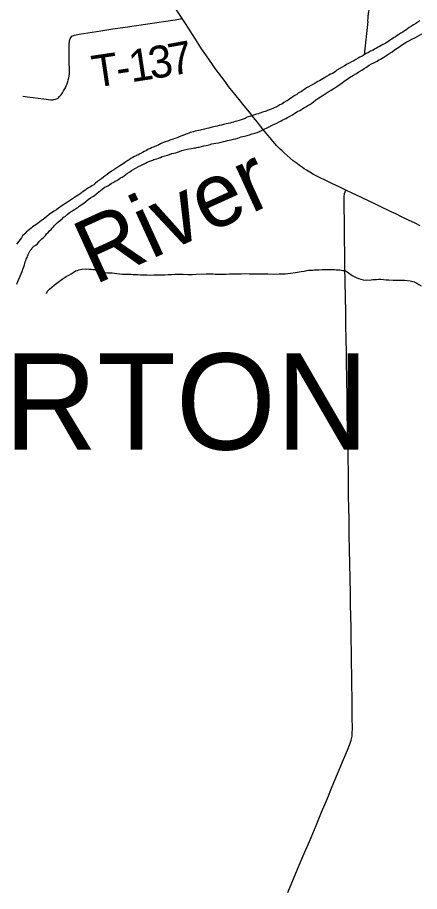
# Model space of a CAD drawing. Extents: x 103424 to 286016, y 38711 to 110967.
# Drawn here: x 161305 to 165088, y 49697 to 57927 of the extents above; entities that cross this region are included whole.
import ezdxf

# ---------------------------------------------------------------- set-up
doc = ezdxf.new("R2010")
doc.units = 0
for name, color, linetype in [('GM_X_Major_River', 7, 'Continuous'), ('GM_X_Major_River_Text', 7, 'Continuous'), ('GM_X_Minor_River', 7, 'Continuous'), ('GM_X_State_Route', 7, 'Continuous'), ('GM_X_Township_Road', 7, 'Continuous'), ('GM_X_Township_Road_Text', 7, 'Continuous'), ('GM_X_Township_Text', 7, 'Continuous')]:
    doc.layers.add(name, color=color, linetype=linetype)

msp = doc.modelspace()

# ---------------------------------------------------------------- linework, layer by layer
at = {"layer": 'GM_X_Major_River'}
for points in [[(165089.6, 57894.9), (165071.7, 57882.4), (165051.7, 57871.8), (165031.8, 57859.3), (165011.9, 57844.7), (164989.9, 57832.1), (164976, 57819.7), (164960.1, 57809.3), (164946.1, 57800.9), (164930.1, 57790.4), (164912.2, 57780), (164894.3, 57767.5), (164876.3, 57757), (164860.4, 57744.5), (164842.4, 57734), (164828.5, 57723.6), (164814.5, 57715.3), (164798.6, 57702.8), (164784.7, 57694.4), (164770.7, 57686), (164756.7, 57679.7), (164742.7, 57671.3), (164726.7, 57662.9), (164712.7, 57654.5), (164698.7, 57648.1), (164682.7, 57639.7), (164664.8, 57629.2), (164650.8, 57620.8), (164626.8, 57610.2), (164606.8, 57597.7), (164586.8, 57587.2), (164566.9, 57576.6), (164546.9, 57564.1), (164526.9, 57553.5), (164509, 57543.1), (164489, 57530.5), (164469, 57520), (164449, 57509.5), (164427.1, 57496.9), (164407.1, 57486.3), (164381.1, 57471.6), (164361.2, 57459.1), (164311.3, 57429.7), (164297.3, 57419.4), (164283.4, 57409), (164269.5, 57400.6), (164251.4, 57392.1), (164233.4, 57383.6), (164213.5, 57371.1), (164193.5, 57358.6), (164177.6, 57348.1), (164161.6, 57339.7)], [(163015, 56707.1), (163035, 56713.6), (163057.2, 56718.1), (163081.3, 56722.7), (163107.5, 56729.3), (163133.6, 56735.9), (163169.8, 56742.7), (163196, 56747.4), (163220.1, 56753.9), (163242.3, 56758.5), (163262.4, 56762.9), (163280.5, 56767.4), (163296.5, 56771.7), (163316.7, 56776.2), (163336.8, 56780.7), (163354.9, 56785.1), (163377, 56791.7), (163411.1, 56802.5), (163441.3, 56809.2), (163465.4, 56815.8), (163489.5, 56822.4), (163513.6, 56831), (163539.7, 56837.6), (163559.8, 56844.1), (163581.8, 56854.7), (163605.8, 56865.3), (163671.8, 56899), (163701.8, 56911.8), (163723.8, 56922.3), (163745.8, 56932.9), (163765.8, 56945.5), (163785.8, 56954), (163801.8, 56962.4), (163815.8, 56968.8), (163829.8, 56975.1), (163845.8, 56985.6), (163863.7, 56996), (163885.7, 57008.6), (163915.6, 57027.5), (163939.6, 57042.1), (163961.6, 57052.7), (163979.5, 57063.2), (163999.5, 57075.7), (164017.4, 57086.2), (164037.4, 57098.7), (164055.4, 57109.2), (164073.3, 57119.7), (164091.2, 57134.2), (164113.1, 57150.9), (164138.9, 57171.6), (164172.9, 57188.5), (164200.8, 57207.3), (164228.7, 57226.1), (164256.6, 57242.8), (164282.6, 57259.5), (164308.5, 57276.2), (164332.4, 57292.9), (164356.3, 57309.6), (164380.2, 57326.2), (164404.1, 57342.9), (164430, 57361.7), (164465.8, 57384.6), (164493.8, 57399.4), (164517.7, 57416.1), (164543.7, 57430.8), (164565.6, 57447.4), (164589.6, 57460), (164613.4, 57476.7), (164637.4, 57489.3), (164657.4, 57499.8), (164675.4, 57508.3), (164689.4, 57514.7), (164701.3, 57525), (164719.4, 57533.5), (164735.3, 57543.9), (164751.3, 57554.4), (164807.1, 57589.9), (164829, 57604.5), (164852.9, 57621.2), (164876.8, 57637.9), (164902.7, 57654.6), (164928.6, 57671.3), (164962.5, 57694.2), (164992.5, 57711), (165020.5, 57725.8), (165044.5, 57736.4), (165066.4, 57749), (165086.4, 57761.5), (165108.4, 57772.1)], [(164161.6, 57339.7), (164145.6, 57331.3), (164131.7, 57322.9), (164115.7, 57314.5), (164101.7, 57306.1), (164083.7, 57297.6), (164063.7, 57287.1), (164043.8, 57274.5), (164025.8, 57264.1), (164009.8, 57253.6), (163989.9, 57241.1), (163976, 57230.7), (163960, 57222.3), (163946, 57213.9), (163932.1, 57203.5), (163916.1, 57193), (163900.2, 57182.6), (163884.2, 57172.1), (163868.3, 57161.7), (163850.4, 57149.2), (163834.4, 57138.8), (163810.4, 57126.1), (163792.6, 57111.6), (163774.5, 57103.1), (163754.6, 57092.6), (163736.6, 57084.1), (163720.6, 57075.7), (163706.6, 57069.4), (163690.5, 57065), (163672.4, 57058.5), (163656.4, 57050.1), (163644.4, 57045.8), (163634.4, 57041.5), (163622.4, 57037.2), (163610.3, 57035), (163594.2, 57030.6), (163584.2, 57026.3), (163568.1, 57019.9), (163558.1, 57017.7), (163544, 57013.3), (163491.9, 56996.1), (163465.8, 56987.4), (163447.8, 56976.9), (163429.8, 56970.5), (163409.7, 56964), (163389.6, 56957.5), (163369.5, 56951), (163353.5, 56946.6), (163337.4, 56942.2), (163321.3, 56937.8), (163305.2, 56933.5), (163287.1, 56929), (163269, 56924.6), (163242.9, 56918), (163224.8, 56913.5), (163202.7, 56909), (163184.6, 56904.6), (163166.5, 56900.2), (163150.4, 56897.8), (163136.3, 56893.5), (163126.2, 56891.2), (163116.2, 56887), (163104.2, 56884.7), (163088, 56882.3), (163065.9, 56875.8), (163051.9, 56871.4), (163037.8, 56869.1), (163025.8, 56864.8), (163009.6, 56864.5), (162993.5, 56860.1), (162977.4, 56855.7), (162961.4, 56851.3), (162945.3, 56846.9), (162931.2, 56842.6), (162917.2, 56838.2), (162901.1, 56831.8), (162875.1, 56821.2), (162851, 56812.6), (162827, 56804), (162807, 56793.4), (162786.9, 56786.9), (162768.8, 56782.5), (162748.7, 56776), (162732.7, 56769.6), (162718.7, 56763.3), (162702.6, 56758.9), (162686.6, 56752.5), (162664.5, 56743.9), (162650.5, 56737.6), (162634.5, 56729.1), (162592.5, 56710), (162580.5, 56705.7), (162566.4, 56699.4), (162556.5, 56693.1), (162544.4, 56688.8), (162532.4, 56682.5), (162518.4, 56676.1), (162496.4, 56665.6), (162482.4, 56657.2), (162472.5, 56650.9), (162456.5, 56642.5)], [(162456.5, 56642.5), (162442.5, 56634.1), (162432.5, 56629.9), (162420.5, 56623.5), (162404.5, 56617.1), (162390.5, 56608.8), (162370.5, 56600.3), (162356.6, 56587.8), (162342.6, 56579.5), (162324.7, 56569), (162312.8, 56558.6), (162298.8, 56548.2), (162284.9, 56539.8), (162266.9, 56529.4), (162249, 56516.8), (162229, 56506.3), (162211.1, 56493.8), (162191.1, 56481.3), (162167.2, 56464.6), (162149.3, 56450.1), (162131.4, 56437.6), (162113.5, 56423.1), (162095.7, 56408.5), (162077.7, 56396), (162057.8, 56381.5), (162037.9, 56366.9), (162022.1, 56352.4), (162006.1, 56342), (161992.2, 56331.6), (161972.2, 56323.1), (161954.2, 56310.6), (161938.3, 56298.1), (161922.4, 56287.7), (161906.4, 56277.2), (161892.6, 56264.8), (161876.6, 56254.4), (161860.6, 56246), (161840.7, 56233.4), (161777, 56189.6), (161751.1, 56170.9), (161731.1, 56158.4), (161711.2, 56143.8), (161691.3, 56131.2), (161671.4, 56116.7), (161649.4, 56104.1), (161625.5, 56087.4), (161603.6, 56070.8), (161581.8, 56052.2), (161561.9, 56037.6), (161548, 56025.2), (161530.1, 56014.7), (161516.2, 56002.3), (161504.2, 55993.9), (161490.3, 55985.6), (161476.3, 55975.2), (161462.4, 55964.8), (161446.5, 55954.3), (161432.6, 55941.9), (161416.7, 55929.4), (161402.8, 55917), (161386.9, 55904.6), (161373, 55890.1), (161353.3, 55869.5), (161341.5, 55853.1), (161329.7, 55836.7), (161317.9, 55822.3), (161306.1, 55805.9), (161294.3, 55791.5)], [(161384.4, 55640), (161388.2, 55652.2), (161396, 55668.6), (161399.7, 55680.8), (161405.5, 55695), (161413.3, 55709.3), (161419.1, 55721.5), (161424.9, 55731.8), (161438.7, 55748.2), (161444.6, 55758.4), (161458.4, 55772.9), (161476.4, 55783.4), (161492.3, 55795.8), (161508, 55816.3), (161521.9, 55830.8), (161535.7, 55843.2), (161547.6, 55853.5), (161559.5, 55863.9), (161567.4, 55874.2), (161577.2, 55888.5), (161595.1, 55901), (161606.9, 55917.4), (161620.8, 55929.8), (161632.7, 55942.2), (161644.5, 55956.6), (161654.4, 55966.9), (161666.2, 55981.3), (161678, 55993.7), (161711.8, 56022.7), (161727.7, 56035.1), (161739.6, 56045.5), (161755.5, 56055.9), (161771.4, 56070.4), (161791.3, 56087), (161809.2, 56099.5), (161827.1, 56110), (161843.1, 56120.4), (161859, 56130.8), (161873, 56139.2), (161886.9, 56149.6), (161902.8, 56164.1), (161928.8, 56178.8), (161948.6, 56195.4), (161970.5, 56212), (161992.4, 56228.6), (162014.3, 56241.2), (162030.3, 56251.7), (162044.2, 56262.1), (162056.1, 56274.4), (162072, 56284.9), (162085.9, 56297.3), (162101.8, 56309.7), (162125.7, 56328.4), (162143.7, 56336.9), (162153.6, 56343.2), (162169.6, 56351.6), (162189.5, 56366.2), (162205.5, 56374.6), (162223.5, 56385.1), (162239.5, 56393.5), (162257.4, 56404), (162273.4, 56416.4), (162291.4, 56424.9), (162307.3, 56437.4), (162325.2, 56449.9), (162341.1, 56462.3), (162361, 56474.9), (162379, 56487.4), (162400.9, 56500), (162422.9, 56512.6), (162442.9, 56523.1), (162464.9, 56533.6), (162484.9, 56544.2), (162508.9, 56556.8), (162524.8, 56565.2), (162540.9, 56571.6), (162579, 56584.6), (162589, 56588.8), (162601, 56593.1), (162615.1, 56597.5), (162631.2, 56601.9), (162649.2, 56608.3), (162667.2, 56616.8), (162693.4, 56623.4), (162715.4, 56632), (162735.5, 56638.5), (162757.6, 56645), (162777.7, 56649.5), (162793.8, 56653.8), (162809.9, 56658.2), (162829.9, 56664.7), (162852, 56673.3), (162876, 56681.9), (162904.2, 56688.5), (162938.5, 56693.3), (162956.6, 56697.7), (162970.7, 56700.1), (162980.7, 56700.3), (162990.8, 56702.5), (163000.9, 56704.8), (163015, 56707.1)], [(161298.3, 55416.1), (161309.9, 55440.6), (161338.7, 55511.9), (161348.3, 55534.3), (161355.9, 55556.6), (161363.5, 55579), (161371.2, 55597.4), (161374.9, 55611.6), (161378.7, 55625.8), (161384.4, 55640)]]:
    msp.add_lwpolyline(points, dxfattribs=at)
at = {"layer": 'GM_X_Minor_River'}
for points in [[(164657, 58182.3), (164649.4, 58161.9), (164643.8, 58137.6), (164636.2, 58115.2), (164632.5, 58099), (164626.9, 58080.7), (164625.1, 58066.5), (164621.4, 58052.3), (164619.7, 58036.1), (164616, 58019.9), (164612.4, 57999.6), (164608.8, 57981.3), (164605.1, 57965.1), (164603.3, 57953), (164601.5, 57942.8), (164601.8, 57928.7), (164602.1, 57914.6), (164598.4, 57900.4), (164598.5, 57894.3), (164600.6, 57888.3), (164566.9, 57576.6)], [(161579.1, 55327.3), (161588.7, 55349.7), (161606.5, 55370.3), (161628.3, 55388.9), (161650.1, 55407.6), (161676, 55426.3), (161699.9, 55443), (161725.7, 55463.7), (161763.6, 55486.7), (161789.6, 55501.4), (161809.6, 55512), (161837.5, 55530.7), (161851.4, 55541.1), (161865.5, 55545.5), (161881.5, 55551.9), (161909.7, 55556.5), (161946, 55559.3), (161978.4, 55558), (161998.6, 55556.4), (162014.8, 55554.8), (162027, 55553), (162037.1, 55551.2), (162049.3, 55547.4), (162061.6, 55541.7), (162083.9, 55536.1), (162104.2, 55532.5), (162128.6, 55526.9), (162152.9, 55523.4), (162175.2, 55521.9), (162195.4, 55522.3), (162217.7, 55518.8), (162240, 55515.2), (162266.3, 55511.8), (162294.7, 55510.4), (162323, 55511), (162347.2, 55511.5), (162375.5, 55510.1), (162393.8, 55508.5), (162414, 55506.9), (162436.3, 55505.4), (162462.6, 55503.9), (162492.9, 55504.6), (162525.2, 55503.3), (162557.6, 55501.9), (162587.9, 55502.6), (162618.2, 55503.2), (162650.5, 55503.9), (162690.9, 55504.8), (162723.3, 55505.5), (162755.5, 55508.2), (162789.9, 55509), (162824.2, 55509.7), (162864.7, 55508.6), (162907.1, 55507.5), (162947.5, 55508.4), (162985.9, 55509.2), (163078.8, 55513.2), (163109.1, 55513.9), (163127.3, 55512.3), (163145.5, 55512.7), (163163.7, 55511), (163186, 55509.5), (163212.3, 55510.1), (163240.5, 55510.7), (163268.8, 55511.3), (163299.1, 55511.9), (163331.5, 55512.7), (163363.8, 55513.3), (163410.2, 55514.4), (163446.6, 55515.1), (163485, 55513.9), (163525.5, 55512.8), (163569.9, 55513.8), (163614.4, 55512.7), (163660.9, 55511.7), (163711.5, 55510.8), (163766, 55512), (163822.6, 55513.2), (163875, 55518.4), (163921.4, 55525.4), (163973.7, 55534.6), (164003.9, 55539.3), (164026.1, 55543.9), (164044.2, 55546.3), (164054.3, 55546.5), (164070.4, 55548.9), (164082.5, 55549.1), (164098.7, 55549.5), (164116.9, 55549.9), (164141.1, 55550.4), (164171.4, 55553.1), (164195.6, 55553.6), (164217.8, 55554.1), (164242.1, 55554.6), (164260.3, 55555), (164276.5, 55553.3), (164288.6, 55553.6), (164302.8, 55551.9), (164321, 55552.3), (164337.2, 55550.6), (164353.4, 55548.9)], [(164353.4, 55548.9), (164367.6, 55545.2), (164385.8, 55543.6), (164396.1, 55537.7), (164406.3, 55531.9), (164453.5, 55498.6), (164473.9, 55486.9), (164492.3, 55477.2), (164512.7, 55469.6), (164535.1, 55462), (164557.5, 55456.4), (164583.8, 55455), (164601.9, 55455.4), (164618.1, 55453.7), (164632.2, 55456), (164648.4, 55458.4), (164664.5, 55460.8), (164682.7, 55461.2), (164702.9, 55461.6), (164725.1, 55462.1), (164749.4, 55460.6), (164773.7, 55457.1), (164800, 55455.6), (164838.4, 55454.5), (164911.2, 55454), (164945.5, 55454.8), (164998.2, 55447.8), (165024.6, 55442.3), (165036.9, 55436.5), (165049.1, 55430.8), (165063.4, 55425), (165081.8, 55413.3), (165102.3, 55401.6)]]:
    msp.add_lwpolyline(points, dxfattribs=at)
at = {"layer": 'GM_X_State_Route'}
for points in [[(162853.8, 57918.3), (162807.9, 57989.2), (162771.2, 58044.3), (162736.4, 58095.5), (162702.3, 58144.7), (162658.8, 58203.9)], [(164394.8, 56302.3), (164331.3, 56332), (164262.4, 56363.5), (164205.3, 56391), (164148.2, 56419.2), (164091.2, 56449.4), (164055.7, 56469.7), (164025.6, 56488.7), (164003.7, 56503.2), (163988.2, 56514.3), (163960, 56533.4), (163935, 56551.7), (163899.6, 56578), (163870.7, 56602.2), (163842.5, 56626.5), (163813.7, 56652.8), (163794.6, 56670.5), (163776.3, 56688.2), (163746.7, 56719.7), (163727.1, 56742), (163707.4, 56763), (163681.1, 56793.8), (163659.7, 56820.1), (163613.8, 56876.7), (163581.6, 56916.4), (163562.4, 56940.1), (163527, 56984.4), (163499.3, 57018.9), (163471.3, 57053.9), (163437.3, 57096.3), (163391.7, 57153.4), (163363.4, 57188.8), (163321.8, 57240.6), (163291.4, 57278.6), (163257.6, 57323.5), (163227.1, 57364.6), (163196.3, 57405.3), (163165.4, 57447.3), (163139.4, 57484.2), (163110.3, 57526), (163076.2, 57575.8), (163037.5, 57632.3), (163012.2, 57672), (162980.2, 57722), (162951.4, 57767.1), (162912.9, 57827.4), (162885, 57871.1), (162853.8, 57918.3)], [(163847.6, 49686), (163901.8, 49815.3), (163956.1, 49944.6), (164003.6, 50056.1), (164051.1, 50167.5), (164114.5, 50319.9), (164166.2, 50443.9), (164217.8, 50567.8), (164267.2, 50685.8), (164316.5, 50803.8), (164363.9, 50916.4), (164411.2, 51029.1), (164433.6, 51085), (164444.5, 51123), (164452.9, 51158.4), (164455.4, 51188.4), (164455.9, 51231.6), (164455, 51339.7), (164454, 51447.9), (164452.9, 51536.6), (164451.8, 51625.2), (164450.3, 51738.2), (164448.9, 51851.1), (164447.7, 51969.3), (164445.6, 52055.8), (164443.7, 52182.6), (164441.5, 52291.2), (164439.7, 52397.8), (164437.9, 52504.5), (164435.2, 52643), (164432.5, 52781.4), (164429.9, 52918.4), (164427.3, 53055.4), (164424.6, 53198.6), (164422.5, 53310.4), (164420.5, 53422.3), (164419.6, 53525.8), (164418.8, 53629.4), (164415.3, 53787.9), (164412.3, 53952.9), (164410.2, 54071.5), (164408.1, 54190), (164405.8, 54355.1), (164403.5, 54520.1), (164401.2, 54685.2), (164399.8, 54783.6), (164398.4, 54882), (164395.7, 55047), (164393.8, 55164.7), (164391.9, 55282.3), (164388.7, 55447.3), (164386.4, 55568.5), (164384, 55689.6), (164382.3, 55854.7), (164380.5, 56019.7), (164379.4, 56129.6), (164378.2, 56239.5), (164380.9, 56269.1), (164387.4, 56286.6), (164394.8, 56302.3)], [(165093.7, 55966.6), (165045.7, 55989.5), (164983.4, 56019), (164925, 56047.2), (164864, 56076.7), (164826.8, 56094.2), (164788.6, 56112.2), (164735.2, 56138), (164667, 56170.9), (164619.5, 56193.9), (164549.5, 56227.7), (164495.8, 56253.6), (164448, 56276.7), (164394.8, 56302.3)]]:
    msp.add_lwpolyline(points, dxfattribs=at)
at = {"layer": 'GM_X_Township_Road'}
for points in [[(161766.1, 57288.4), (161771.8, 57302), (161777.9, 57319.9), (161783.1, 57340.4), (161786.8, 57358), (161790.7, 57375.9), (161793.6, 57401.6), (161792.9, 57537.1), (161792.2, 57672.6), (161794.9, 57707.2), (161801.4, 57727), (161808.7, 57743.1), (161814.9, 57752.1), (161840.6, 57760.9), (161885.1, 57770.6), (162089.1, 57802.6), (162203.2, 57819.9), (162317.4, 57837.2), (162424.2, 57852.1), (162531, 57867), (162615.9, 57879.2), (162700.8, 57891.3), (162789, 57904.1), (162853.8, 57918.3)], [(161355.7, 57185.3), (161400.3, 57179.6), (161453.5, 57172.9), (161499.9, 57167), (161552, 57160.4), (161595.9, 57154.9), (161619.7, 57151.9), (161636.8, 57152.2), (161648.5, 57153.7), (161666.2, 57157.8), (161687.7, 57167.6), (161701.5, 57182), (161715.2, 57197.7), (161729.5, 57216.6), (161739.4, 57237.5), (161755.6, 57265.7), (161764.2, 57283.9), (161766.1, 57288.4)]]:
    msp.add_lwpolyline(points, dxfattribs=at)

# ---------------------------------------------------------------- texts
at = {"layer": 'GM_X_Major_River_Text'}
msp.add_text('River', height=604.12, rotation=24.55415, dxfattribs=at).set_placement((162030.4, 55406.1))
at = {"layer": 'GM_X_Township_Road_Text'}
for s, rotation, p in [('7', 10.40545, (162752.9, 57376.2)), ('1', 8.66697, (162375.7, 57317)), ('3', 9.13777, (162562.1, 57345.4)), ('T', 8.50406, (162028.8, 57265.1)), ('-', 8.53248, (162252.3, 57298.5))]:
    msp.add_text(s, height=301.9, rotation=rotation, dxfattribs=at).set_placement(p)
at = {"layer": 'GM_X_Township_Text'}
msp.add_text('BURTON', height=905.61, rotation=0.00001, dxfattribs=at).set_placement((159498.5, 53858.2))

doc.saveas('drawing.dxf')
